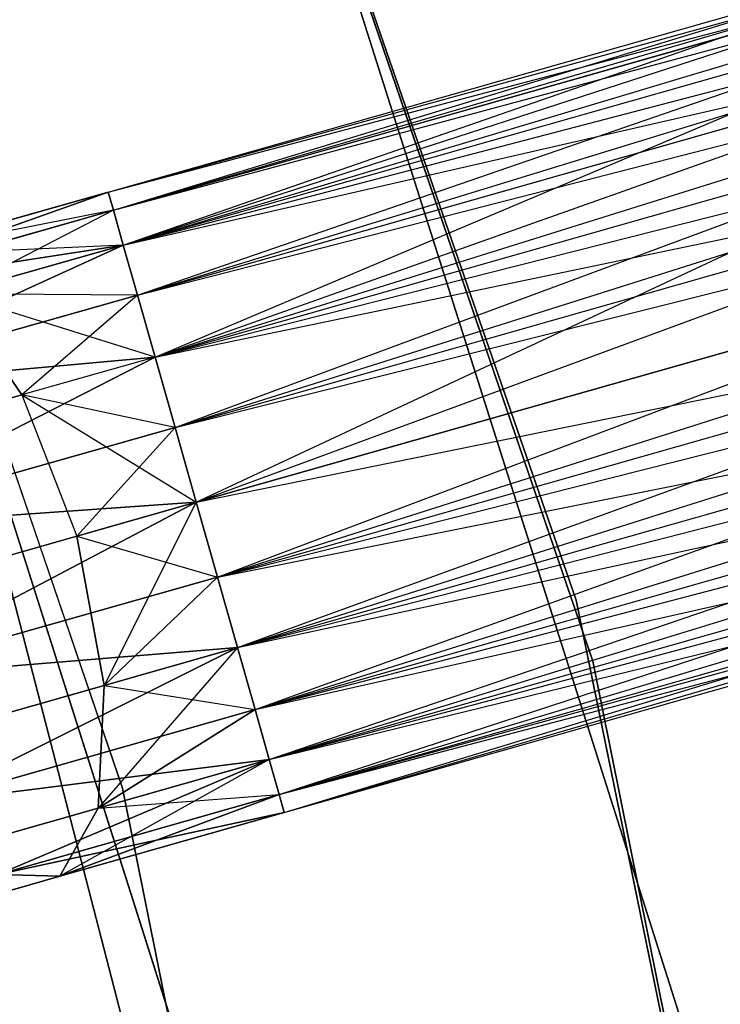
# Model space of a CAD drawing. Extents: x -91 to 91, y -91 to 262.
# Tile 422 of 480: x 59.53 to 61.69, y 15.53 to 18.56. Entities that reach past the tile are written whole.
import ezdxf

# ---------------------------------------------------------------- set-up
doc = ezdxf.new("R2010")
doc.units = 0
doc.header["$LTSCALE"] = 25.4
doc.layers.get('0').update_dxf_attribs({"linetype": 'CONTINUOUS'})

# ---------------------------------------------------------------- blocks, each defined once
blk = doc.blocks.new('ETE0_STL_1')
at = {"color": 0}
for p, q in [((61.245, 16.7721, 158.5), (58.5318, 24.6227, 158.5)), ((58.5318, 24.6227, 159.5), (61.245, 16.7721, 159.5)), ((61.245, 16.7721, 158.5), (58.5318, 24.6227, 158.5)), ((58.5318, 24.6227, 159.5), (61.245, 16.7721, 159.5)), ((58.6066, 24.4441, 159.5), (61.2958, 16.5853, 159.5)), ((61.2958, 16.5853, 169), (58.6066, 24.4441, 169)), ((58.6066, 24.4441, 159.5), (61.2958, 16.5853, 159.5)), ((61.2958, 16.5853, 169), (58.6066, 24.4441, 169)), ((59.8479, 16.1935, 159.5), (57.2222, 23.8667, 159.5)), ((57.2222, 23.8667, 169), (59.8479, 16.1935, 169)), ((57.2222, 23.8667, 169), (59.8479, 16.1935, 169)), ((59.8479, 16.1935, 159.5), (57.2222, 23.8667, 159.5)), ((61.645, 15.2363, 330.5076), (59.1289, 23.1523, 330.5076)), ((59.1289, 23.1523, 321.0076), (61.645, 15.2363, 321.0076)), ((61.645, 15.2363, 330.5076), (59.1289, 23.1523, 330.5076)), ((59.1289, 23.1523, 321.0076), (61.645, 15.2363, 321.0076)), ((57.7321, 22.6053, 330.5076), (60.1888, 14.8764, 330.5076)), ((60.1888, 14.8764, 321.0076), (57.7321, 22.6053, 321.0076)), ((60.1888, 14.8764, 321.0076), (57.7321, 22.6053, 321.0076)), ((57.7321, 22.6053, 330.5076), (60.1888, 14.8764, 330.5076)), ((59.8037, 18.0289, 169.8871), (67.2031, 20.1299, 170.1281)), ((59.8037, 18.0289, 169.8871), (67.2031, 20.1299, 170.1281)), ((59.8037, 18.0289, 170.1281), (67.2031, 20.1299, 170.1281)), ((59.8037, 18.0289, 170.1281), (67.2031, 20.1299, 170.1281)), ((59.8195, 17.9734, 170.3622), (67.2031, 20.1299, 170.1281)), ((59.8195, 17.9734, 170.3622), (67.2031, 20.1299, 170.1281)), ((59.8037, 18.0289, 169.8871), (67.2189, 20.0744, 169.653)), ((59.8037, 18.0289, 169.8871), (67.2189, 20.0744, 169.653)), ((59.8195, 17.9734, 169.653), (67.2189, 20.0744, 169.653)), ((59.8195, 17.9734, 169.653), (67.2189, 20.0744, 169.653)), ((59.8501, 17.8656, 169.4395), (67.2189, 20.0744, 169.653)), ((59.8501, 17.8656, 169.4395), (67.2189, 20.0744, 169.653)), ((59.8195, 17.9734, 170.3622), (67.2495, 19.9666, 170.5757)), ((59.8195, 17.9734, 170.3622), (67.2495, 19.9666, 170.5757)), ((59.8501, 17.8656, 170.5757), (67.2495, 19.9666, 170.5757)), ((59.8501, 17.8656, 170.5757), (67.2495, 19.9666, 170.5757)), ((59.8937, 17.7118, 170.7561), (67.2495, 19.9666, 170.5757)), ((59.8937, 17.7118, 170.7561), (67.2495, 19.9666, 170.5757)), ((59.8501, 17.8656, 169.4395), (67.2932, 19.8128, 169.2591)), ((59.8501, 17.8656, 169.4395), (67.2932, 19.8128, 169.2591)), ((59.8937, 17.7118, 169.2591), (67.2932, 19.8128, 169.2591)), ((59.8937, 17.7118, 169.2591), (67.2932, 19.8128, 169.2591)), ((59.9479, 17.5209, 169.1222), (67.2932, 19.8128, 169.2591)), ((59.9479, 17.5209, 169.1222), (67.2932, 19.8128, 169.2591)), ((59.8937, 17.7118, 170.7561), (67.3474, 19.622, 170.8931)), ((59.8937, 17.7118, 170.7561), (67.3474, 19.622, 170.8931)), ((59.9479, 17.5209, 170.8931), (67.3474, 19.622, 170.8931)), ((59.9479, 17.5209, 170.8931), (67.3474, 19.622, 170.8931)), ((60.0095, 17.3041, 170.9785), (67.3474, 19.622, 170.8931)), ((60.0095, 17.3041, 170.9785), (67.3474, 19.622, 170.8931)), ((60.8559, 11.5916, 327.5076), (58.8222, 19.4357, 327.5076)), ((58.8222, 19.4357, 328.5076), (60.8559, 11.5916, 328.5076)), ((60.8559, 11.5916, 327.5076), (58.8222, 19.4357, 327.5076)), ((58.8222, 19.4357, 328.5076), (60.8559, 11.5916, 328.5076)), ((59.9479, 17.5209, 169.1222), (67.4089, 19.4051, 169.0367)), ((59.9479, 17.5209, 169.1222), (67.4089, 19.4051, 169.0367)), ((60.0095, 17.3041, 169.0367), (67.4089, 19.4051, 169.0367)), ((60.0095, 17.3041, 169.0367), (67.4089, 19.4051, 169.0367)), ((60.0095, 17.3041, 170.9785), (67.4743, 19.1749, 171.0076)), ((60.0095, 17.3041, 170.9785), (67.4743, 19.1749, 171.0076)), ((60.0749, 17.0739, 169.0076), (67.4743, 19.1749, 169.0076)), ((60.0749, 17.0739, 169.0076), (67.4743, 19.1749, 169.0076)), ((60.0749, 17.0739, 171.0076), (67.4743, 19.1749, 171.0076)), ((60.0749, 17.0739, 171.0076), (67.4743, 19.1749, 171.0076)), ((67.4743, 19.1749, 171.0076), (60.1402, 16.8437, 170.9785)), ((67.4743, 19.1749, 171.0076), (60.1402, 16.8437, 170.9785)), ((60.1402, 16.8437, 169.0367), (67.5397, 18.9447, 169.0367)), ((60.1402, 16.8437, 169.0367), (67.5397, 18.9447, 169.0367)), ((60.2018, 16.6268, 169.1222), (67.5397, 18.9447, 169.0367)), ((60.2018, 16.6268, 169.1222), (67.5397, 18.9447, 169.0367)), ((59.8037, 18.0289, 320.1281), (62.6633, 18.8408, 319.6635)), ((59.8037, 18.0289, 319.8871), (62.6633, 18.8408, 319.6635)), ((59.8037, 18.0289, 319.8871), (62.6633, 18.8408, 319.6635)), ((59.8037, 18.0289, 320.1281), (62.6633, 18.8408, 319.6635)), ((59.8195, 17.9734, 319.653), (62.6633, 18.8408, 319.6635)), ((59.8195, 17.9734, 319.653), (62.6633, 18.8408, 319.6635)), ((59.8501, 17.8656, 319.4395), (62.6633, 18.8408, 319.6635)), ((59.8501, 17.8656, 319.4395), (62.6633, 18.8408, 319.6635)), ((59.8037, 18.0289, 320.1281), (62.7474, 18.8047, 320.1334)), ((59.8037, 18.0289, 320.1281), (62.7474, 18.8047, 320.1334)), ((59.8195, 17.9734, 320.3622), (62.7474, 18.8047, 320.1334)), ((59.8195, 17.9734, 320.3622), (62.7474, 18.8047, 320.1334)), ((59.8501, 17.8656, 320.5757), (62.7474, 18.8047, 320.1334)), ((59.8501, 17.8656, 320.5757), (62.7474, 18.8047, 320.1334)), ((60.1402, 16.8437, 170.9785), (67.6012, 18.7279, 170.8931)), ((60.1402, 16.8437, 170.9785), (67.6012, 18.7279, 170.8931)), ((60.2018, 16.6268, 170.8931), (67.6012, 18.7279, 170.8931)), ((60.2018, 16.6268, 170.8931), (67.6012, 18.7279, 170.8931)), ((60.256, 16.436, 170.7561), (67.6012, 18.7279, 170.8931)), ((60.256, 16.436, 170.7561), (67.6012, 18.7279, 170.8931)), ((59.8501, 17.8656, 319.4395), (62.6453, 18.6593, 319.2211)), ((59.8501, 17.8656, 319.4395), (62.6453, 18.6593, 319.2211)), ((59.8937, 17.7118, 319.2591), (62.6453, 18.6593, 319.2211)), ((59.8937, 17.7118, 319.2591), (62.6453, 18.6593, 319.2211)), ((59.9479, 17.5209, 319.1222), (62.6453, 18.6593, 319.2211)), ((59.9479, 17.5209, 319.1222), (62.6453, 18.6593, 319.2211)), ((59.8501, 17.8656, 320.5757), (62.8784, 18.5593, 320.5228)), ((59.8501, 17.8656, 320.5757), (62.8784, 18.5593, 320.5228)), ((59.8937, 17.7118, 320.7561), (62.8784, 18.5593, 320.5228)), ((59.8937, 17.7118, 320.7561), (62.8784, 18.5593, 320.5228)), ((59.9479, 17.5209, 320.8931), (62.8784, 18.5593, 320.5228)), ((59.9479, 17.5209, 320.8931), (62.8784, 18.5593, 320.5228)), ((60.2018, 16.6268, 169.1222), (67.6554, 18.537, 169.2591)), ((60.2018, 16.6268, 169.1222), (67.6554, 18.537, 169.2591)), ((60.256, 16.436, 169.2591), (67.6554, 18.537, 169.2591)), ((60.256, 16.436, 169.2591), (67.6554, 18.537, 169.2591)), ((60.2996, 16.2822, 169.4395), (67.6554, 18.537, 169.2591)), ((60.2996, 16.2822, 169.4395), (67.6554, 18.537, 169.2591)), ((60.256, 16.436, 170.7561), (67.6991, 18.3832, 170.5757)), ((60.256, 16.436, 170.7561), (67.6991, 18.3832, 170.5757)), ((60.2996, 16.2822, 170.5757), (67.6991, 18.3832, 170.5757)), ((60.2996, 16.2822, 170.5757), (67.6991, 18.3832, 170.5757)), ((60.3302, 16.1744, 170.3622), (67.6991, 18.3832, 170.5757)), ((60.3302, 16.1744, 170.3622), (67.6991, 18.3832, 170.5757)), ((59.9479, 17.5209, 319.1222), (62.6975, 18.3017, 318.9072)), ((59.9479, 17.5209, 319.1222), (62.6975, 18.3017, 318.9072)), ((60.0095, 17.3041, 319.0367), (62.6975, 18.3017, 318.9072)), ((60.0095, 17.3041, 319.0367), (62.6975, 18.3017, 318.9072)), ((60.0749, 17.0739, 319.0076), (62.6975, 18.3017, 318.9072)), ((60.0749, 17.0739, 319.0076), (62.6975, 18.3017, 318.9072)), ((60.2996, 16.2822, 169.4395), (67.7297, 18.2755, 169.653)), ((60.2996, 16.2822, 169.4395), (67.7297, 18.2755, 169.653)), ((60.3302, 16.1744, 169.653), (67.7297, 18.2755, 169.653)), ((60.3302, 16.1744, 169.653), (67.7297, 18.2755, 169.653)), ((60.346, 16.1189, 169.8871), (67.7297, 18.2755, 169.653)), ((60.346, 16.1189, 169.8871), (67.7297, 18.2755, 169.653)), ((60.3302, 16.1744, 170.3622), (67.7455, 18.22, 170.1281)), ((60.3302, 16.1744, 170.3622), (67.7455, 18.22, 170.1281)), ((60.346, 16.1189, 170.1281), (67.7455, 18.22, 170.1281)), ((60.346, 16.1189, 170.1281), (67.7455, 18.22, 170.1281)), ((60.346, 16.1189, 169.8871), (67.7455, 18.22, 170.1281)), ((60.346, 16.1189, 169.8871), (67.7455, 18.22, 170.1281)), ((59.9479, 17.5209, 320.8931), (63.0261, 18.1607, 320.7428)), ((59.9479, 17.5209, 320.8931), (63.0261, 18.1607, 320.7428)), ((60.0095, 17.3041, 320.9785), (63.0261, 18.1607, 320.7428)), ((60.0095, 17.3041, 320.9785), (63.0261, 18.1607, 320.7428)), ((60.0749, 17.0739, 321.0076), (63.0261, 18.1607, 320.7428)), ((60.0749, 17.0739, 321.0076), (63.0261, 18.1607, 320.7428)), ((58.9527, 17.7272, 319.8322), (59.8037, 18.0289, 319.8871)), ((58.9527, 17.7272, 319.8322), (59.8037, 18.0289, 319.8871)), ((59.8037, 18.0289, 170.1281), (58.9527, 17.7272, 170.183)), ((59.8037, 18.0289, 170.1281), (58.9527, 17.7272, 170.183)), ((59.1118, 17.8324, 320.2712), (59.8037, 18.0289, 319.8871)), ((59.1118, 17.8324, 320.2712), (59.8037, 18.0289, 320.1281)), ((59.1118, 17.8324, 320.2712), (59.8037, 18.0289, 319.8871)), ((59.1118, 17.8324, 320.2712), (59.8037, 18.0289, 320.1281)), ((59.8037, 18.0289, 169.8871), (59.1118, 17.8324, 169.744)), ((59.8037, 18.0289, 170.1281), (59.1118, 17.8324, 169.744)), ((59.8037, 18.0289, 170.1281), (59.1118, 17.8324, 169.744)), ((59.8037, 18.0289, 169.8871), (59.1118, 17.8324, 169.744)), ((59.8037, 18.0289, 319.8871), (59.8195, 17.9734, 319.653)), ((59.8195, 17.9734, 320.3622), (59.8037, 18.0289, 320.1281)), ((59.8037, 18.0289, 319.8871), (59.8195, 17.9734, 319.653)), ((59.8195, 17.9734, 320.3622), (59.8037, 18.0289, 320.1281)), ((59.8195, 17.9734, 169.653), (59.8037, 18.0289, 169.8871)), ((59.8037, 18.0289, 170.1281), (59.8195, 17.9734, 170.3622)), ((59.8037, 18.0289, 170.1281), (59.8195, 17.9734, 170.3622)), ((59.8195, 17.9734, 169.653), (59.8037, 18.0289, 169.8871)), ((58.9527, 17.7272, 319.8322), (59.8195, 17.9734, 319.653)), ((58.9527, 17.7272, 319.8322), (59.8195, 17.9734, 319.653)), ((59.8195, 17.9734, 170.3622), (58.9527, 17.7272, 170.183)), ((59.8195, 17.9734, 170.3622), (58.9527, 17.7272, 170.183)), ((59.8195, 17.9734, 320.3622), (59.1118, 17.8324, 320.2712)), ((59.8195, 17.9734, 320.3622), (59.1118, 17.8324, 320.2712)), ((59.8195, 17.9734, 169.653), (59.1118, 17.8324, 169.744)), ((59.8195, 17.9734, 169.653), (59.1118, 17.8324, 169.744)), ((59.8195, 17.9734, 169.653), (59.3229, 17.7159, 169.3306)), ((59.8195, 17.9734, 169.653), (59.3229, 17.7159, 169.3306)), ((59.8195, 17.9734, 319.653), (59.8501, 17.8656, 319.4395)), ((59.8501, 17.8656, 320.5757), (59.8195, 17.9734, 320.3622)), ((59.8195, 17.9734, 319.653), (59.8501, 17.8656, 319.4395)), ((59.8501, 17.8656, 320.5757), (59.8195, 17.9734, 320.3622)), ((59.8501, 17.8656, 169.4395), (59.8195, 17.9734, 169.653)), ((59.8195, 17.9734, 170.3622), (59.8501, 17.8656, 170.5757)), ((59.8195, 17.9734, 170.3622), (59.8501, 17.8656, 170.5757)), ((59.8501, 17.8656, 169.4395), (59.8195, 17.9734, 169.653)), ((58.8819, 17.4245, 319.4683), (59.8501, 17.8656, 319.4395)), ((58.8819, 17.4245, 319.4683), (59.8501, 17.8656, 319.4395)), ((59.8501, 17.8656, 170.5757), (58.8819, 17.4245, 170.5469)), ((59.8501, 17.8656, 170.5757), (58.8819, 17.4245, 170.5469)), ((58.9527, 17.7272, 319.8322), (59.8501, 17.8656, 319.4395)), ((58.9527, 17.7272, 319.8322), (59.8501, 17.8656, 319.4395)), ((59.8501, 17.8656, 170.5757), (58.9527, 17.7272, 170.183)), ((59.8501, 17.8656, 170.5757), (58.9527, 17.7272, 170.183)), ((59.8501, 17.8656, 320.5757), (59.1118, 17.8324, 320.2712)), ((59.8501, 17.8656, 320.5757), (59.1118, 17.8324, 320.2712)), ((59.3229, 17.7159, 320.6847), (59.8501, 17.8656, 320.5757)), ((59.3229, 17.7159, 320.6847), (59.8501, 17.8656, 320.5757)), ((59.8501, 17.8656, 169.4395), (59.3229, 17.7159, 169.3306)), ((59.8501, 17.8656, 169.4395), (59.3229, 17.7159, 169.3306)), ((59.8501, 17.8656, 319.4395), (59.8937, 17.7118, 319.2591)), ((59.8937, 17.7118, 320.7561), (59.8501, 17.8656, 320.5757)), ((59.8501, 17.8656, 319.4395), (59.8937, 17.7118, 319.2591)), ((59.8937, 17.7118, 320.7561), (59.8501, 17.8656, 320.5757)), ((59.8937, 17.7118, 169.2591), (59.8501, 17.8656, 169.4395)), ((59.8501, 17.8656, 170.5757), (59.8937, 17.7118, 170.7561)), ((59.8501, 17.8656, 170.5757), (59.8937, 17.7118, 170.7561)), ((59.8937, 17.7118, 169.2591), (59.8501, 17.8656, 169.4395)), ((62.808, 17.85, 318.794), (60.0749, 17.0739, 319.0076)), ((62.808, 17.85, 318.794), (60.0749, 17.0739, 319.0076)), ((60.1402, 16.8437, 319.0367), (62.808, 17.85, 318.794)), ((60.1402, 16.8437, 319.0367), (62.808, 17.85, 318.794)), ((58.8819, 17.4245, 319.4683), (59.8937, 17.7118, 319.2591)), ((58.8819, 17.4245, 319.4683), (59.8937, 17.7118, 319.2591)), ((59.8937, 17.7118, 170.7561), (58.8819, 17.4245, 170.5469)), ((59.8937, 17.7118, 170.7561), (58.8819, 17.4245, 170.5469)), ((59.5376, 17.4044, 320.9779), (59.3229, 17.7159, 320.6847)), ((59.9479, 17.5209, 320.8931), (59.3229, 17.7159, 320.6847)), ((59.5376, 17.4044, 320.9779), (59.3229, 17.7159, 320.6847)), ((59.9479, 17.5209, 320.8931), (59.3229, 17.7159, 320.6847)), ((59.8937, 17.7118, 320.7561), (59.3229, 17.7159, 320.6847)), ((59.8937, 17.7118, 320.7561), (59.3229, 17.7159, 320.6847)), ((59.3229, 17.7159, 169.3306), (59.5376, 17.4044, 169.0373)), ((59.8937, 17.7118, 169.2591), (59.3229, 17.7159, 169.3306)), ((59.8937, 17.7118, 169.2591), (59.3229, 17.7159, 169.3306)), ((59.3229, 17.7159, 169.3306), (59.5376, 17.4044, 169.0373)), ((59.8937, 17.7118, 169.2591), (59.5376, 17.4044, 169.0373)), ((59.8937, 17.7118, 169.2591), (59.5376, 17.4044, 169.0373)), ((59.8937, 17.7118, 319.2591), (59.9479, 17.5209, 319.1222)), ((59.9479, 17.5209, 320.8931), (59.8937, 17.7118, 320.7561)), ((59.8937, 17.7118, 319.2591), (59.9479, 17.5209, 319.1222)), ((59.9479, 17.5209, 320.8931), (59.8937, 17.7118, 320.7561)), ((59.9479, 17.5209, 169.1222), (59.8937, 17.7118, 169.2591)), ((59.8937, 17.7118, 170.7561), (59.9479, 17.5209, 170.8931)), ((59.8937, 17.7118, 170.7561), (59.9479, 17.5209, 170.8931)), ((59.9479, 17.5209, 169.1222), (59.8937, 17.7118, 169.2591)), ((60.0749, 17.0739, 321.0076), (63.1569, 17.7002, 320.7428)), ((60.0749, 17.0739, 321.0076), (63.1569, 17.7002, 320.7428)), ((60.1402, 16.8437, 320.9785), (63.1569, 17.7002, 320.7428)), ((60.1402, 16.8437, 320.9785), (63.1569, 17.7002, 320.7428)), ((60.2018, 16.6268, 320.8931), (63.1569, 17.7002, 320.7428)), ((60.2018, 16.6268, 320.8931), (63.1569, 17.7002, 320.7428)), ((58.8819, 17.4245, 319.4683), (59.9479, 17.5209, 319.1222)), ((58.8819, 17.4245, 319.4683), (59.9479, 17.5209, 319.1222)), ((59.9479, 17.5209, 170.8931), (58.8819, 17.4245, 170.5469)), ((59.9479, 17.5209, 170.8931), (58.8819, 17.4245, 170.5469)), ((58.9158, 16.9936, 319.2628), (59.9479, 17.5209, 319.1222)), ((58.9158, 16.9936, 319.2628), (59.9479, 17.5209, 319.1222)), ((59.9479, 17.5209, 170.8931), (58.9158, 16.9936, 170.7524)), ((59.9479, 17.5209, 170.8931), (58.9158, 16.9936, 170.7524)), ((59.9479, 17.5209, 320.8931), (59.5376, 17.4044, 320.9779)), ((59.9479, 17.5209, 320.8931), (59.5376, 17.4044, 320.9779)), ((59.9479, 17.5209, 169.1222), (59.5376, 17.4044, 169.0373)), ((59.9479, 17.5209, 169.1222), (59.5376, 17.4044, 169.0373)), ((59.9479, 17.5209, 319.1222), (60.0095, 17.3041, 319.0367)), ((60.0095, 17.3041, 320.9785), (59.9479, 17.5209, 320.8931)), ((59.9479, 17.5209, 319.1222), (60.0095, 17.3041, 319.0367)), ((60.0095, 17.3041, 320.9785), (59.9479, 17.5209, 320.8931)), ((60.0095, 17.3041, 169.0367), (59.9479, 17.5209, 169.1222)), ((59.9479, 17.5209, 170.8931), (60.0095, 17.3041, 170.9785)), ((59.9479, 17.5209, 170.8931), (60.0095, 17.3041, 170.9785)), ((60.0095, 17.3041, 169.0367), (59.9479, 17.5209, 169.1222)), ((59.1898, 17.3057, 321.2195), (59.5376, 17.4044, 320.9779)), ((59.1898, 17.3057, 321.2195), (59.5376, 17.4044, 320.9779)), ((59.5376, 17.4044, 169.0373), (59.1898, 17.3057, 168.7957)), ((59.5376, 17.4044, 169.0373), (59.1898, 17.3057, 168.7957)), ((60.0095, 17.3041, 320.9785), (59.5376, 17.4044, 320.9779)), ((59.5376, 17.4044, 320.9779), (60.0749, 17.0739, 321.0076)), ((60.0095, 17.3041, 320.9785), (59.5376, 17.4044, 320.9779)), ((59.5376, 17.4044, 320.9779), (60.0749, 17.0739, 321.0076)), ((59.5376, 17.4044, 320.9779), (59.7067, 16.9694, 321.0837)), ((59.5376, 17.4044, 320.9779), (59.7067, 16.9694, 321.0837)), ((60.0095, 17.3041, 169.0367), (59.5376, 17.4044, 169.0373)), ((59.5376, 17.4044, 169.0373), (59.7067, 16.9694, 168.9315)), ((59.5376, 17.4044, 169.0373), (59.7067, 16.9694, 168.9315)), ((60.0095, 17.3041, 169.0367), (59.5376, 17.4044, 169.0373)), ((60.1402, 16.8437, 319.0367), (62.9514, 17.4076, 318.9072)), ((60.1402, 16.8437, 319.0367), (62.9514, 17.4076, 318.9072)), ((60.2018, 16.6268, 319.1222), (62.9514, 17.4076, 318.9072)), ((60.2018, 16.6268, 319.1222), (62.9514, 17.4076, 318.9072)), ((60.256, 16.436, 319.2591), (62.9514, 17.4076, 318.9072)), ((60.256, 16.436, 319.2591), (62.9514, 17.4076, 318.9072)), ((58.9158, 16.9936, 319.2628), (60.0095, 17.3041, 319.0367)), ((58.9158, 16.9936, 319.2628), (60.0095, 17.3041, 319.0367)), ((60.0095, 17.3041, 170.9785), (58.9158, 16.9936, 170.7524)), ((60.0095, 17.3041, 170.9785), (58.9158, 16.9936, 170.7524)), ((60.0095, 17.3041, 169.0367), (59.7067, 16.9694, 168.9315)), ((60.0095, 17.3041, 169.0367), (59.7067, 16.9694, 168.9315)), ((60.0095, 17.3041, 319.0367), (60.0749, 17.0739, 319.0076)), ((60.0749, 17.0739, 321.0076), (60.0095, 17.3041, 320.9785)), ((60.0095, 17.3041, 319.0367), (60.0749, 17.0739, 319.0076)), ((60.0749, 17.0739, 321.0076), (60.0095, 17.3041, 320.9785)), ((60.0749, 17.0739, 169.0076), (60.0095, 17.3041, 169.0367)), ((60.0095, 17.3041, 170.9785), (60.0749, 17.0739, 171.0076)), ((60.0095, 17.3041, 170.9785), (60.0749, 17.0739, 171.0076)), ((60.0749, 17.0739, 169.0076), (60.0095, 17.3041, 169.0367)), ((60.2018, 16.6268, 320.8931), (63.2406, 17.2835, 320.5228)), ((60.2018, 16.6268, 320.8931), (63.2406, 17.2835, 320.5228)), ((60.256, 16.436, 320.7561), (63.2406, 17.2835, 320.5228)), ((60.256, 16.436, 320.7561), (63.2406, 17.2835, 320.5228)), ((60.2996, 16.2822, 320.5757), (63.2406, 17.2835, 320.5228)), ((60.2996, 16.2822, 320.5757), (63.2406, 17.2835, 320.5228)), ((58.9158, 16.9936, 319.2628), (60.0749, 17.0739, 319.0076)), ((58.9158, 16.9936, 319.2628), (60.0749, 17.0739, 319.0076)), ((60.0749, 17.0739, 171.0076), (58.9158, 16.9936, 170.7524)), ((60.0749, 17.0739, 171.0076), (58.9158, 16.9936, 170.7524)), ((59.0465, 16.5331, 319.2628), (60.0749, 17.0739, 319.0076)), ((59.0465, 16.5331, 319.2628), (60.0749, 17.0739, 319.0076)), ((60.0749, 17.0739, 171.0076), (59.0465, 16.5331, 170.7524)), ((60.0749, 17.0739, 171.0076), (59.0465, 16.5331, 170.7524)), ((60.0749, 17.0739, 321.0076), (59.7067, 16.9694, 321.0837)), ((60.0749, 17.0739, 321.0076), (59.7067, 16.9694, 321.0837)), ((59.7067, 16.9694, 168.9315), (60.0749, 17.0739, 169.0076)), ((59.7067, 16.9694, 168.9315), (60.0749, 17.0739, 169.0076)), ((60.0749, 17.0739, 169.0076), (59.7915, 16.5103, 169.0373)), ((60.0749, 17.0739, 169.0076), (59.7915, 16.5103, 169.0373)), ((60.1402, 16.8437, 320.9785), (60.0749, 17.0739, 321.0076)), ((60.0749, 17.0739, 319.0076), (60.1402, 16.8437, 319.0367)), ((60.1402, 16.8437, 320.9785), (60.0749, 17.0739, 321.0076)), ((60.0749, 17.0739, 319.0076), (60.1402, 16.8437, 319.0367)), ((60.1402, 16.8437, 169.0367), (60.0749, 17.0739, 169.0076)), ((60.0749, 17.0739, 171.0076), (60.1402, 16.8437, 170.9785)), ((60.1402, 16.8437, 169.0367), (60.0749, 17.0739, 169.0076)), ((60.0749, 17.0739, 171.0076), (60.1402, 16.8437, 170.9785)), ((60.256, 16.436, 319.2591), (63.0949, 17.0759, 319.2211)), ((60.256, 16.436, 319.2591), (63.0949, 17.0759, 319.2211)), ((60.2996, 16.2822, 319.4395), (63.0949, 17.0759, 319.2211)), ((60.2996, 16.2822, 319.4395), (63.0949, 17.0759, 319.2211)), ((60.3302, 16.1744, 319.653), (63.0949, 17.0759, 319.2211)), ((60.3302, 16.1744, 319.653), (63.0949, 17.0759, 319.2211)), ((60.2996, 16.2822, 320.5757), (63.2582, 17.0058, 320.1334)), ((60.2996, 16.2822, 320.5757), (63.2582, 17.0058, 320.1334)), ((60.3302, 16.1744, 320.3622), (63.2582, 17.0058, 320.1334)), ((60.3302, 16.1744, 320.3622), (63.2582, 17.0058, 320.1334)), ((60.346, 16.1189, 320.1281), (63.2582, 17.0058, 320.1334)), ((60.346, 16.1189, 320.1281), (63.2582, 17.0058, 320.1334)), ((59.7067, 16.9694, 321.0837), (59.3946, 16.8808, 321.3005)), ((59.7067, 16.9694, 321.0837), (59.3946, 16.8808, 321.3005)), ((59.3946, 16.8808, 168.7147), (59.7067, 16.9694, 168.9315)), ((59.3946, 16.8808, 168.7147), (59.7067, 16.9694, 168.9315)), ((59.7067, 16.9694, 321.0837), (60.1402, 16.8437, 320.9785)), ((59.7067, 16.9694, 321.0837), (60.1402, 16.8437, 320.9785)), ((59.7067, 16.9694, 321.0837), (59.7915, 16.5103, 320.9779)), ((59.7067, 16.9694, 321.0837), (59.7915, 16.5103, 320.9779)), ((59.7915, 16.5103, 169.0373), (59.7067, 16.9694, 168.9315)), ((59.7915, 16.5103, 169.0373), (59.7067, 16.9694, 168.9315)), ((60.3302, 16.1744, 319.653), (63.2056, 16.9309, 319.6635)), ((60.3302, 16.1744, 319.653), (63.2056, 16.9309, 319.6635)), ((60.346, 16.1189, 319.8871), (63.2056, 16.9309, 319.6635)), ((60.346, 16.1189, 320.1281), (63.2056, 16.9309, 319.6635)), ((60.346, 16.1189, 320.1281), (63.2056, 16.9309, 319.6635)), ((60.346, 16.1189, 319.8871), (63.2056, 16.9309, 319.6635)), ((59.0465, 16.5331, 319.2628), (60.1402, 16.8437, 319.0367)), ((59.0465, 16.5331, 319.2628), (60.1402, 16.8437, 319.0367)), ((60.1402, 16.8437, 170.9785), (59.0465, 16.5331, 170.7524)), ((60.1402, 16.8437, 170.9785), (59.0465, 16.5331, 170.7524)), ((59.7915, 16.5103, 320.9779), (60.1402, 16.8437, 320.9785)), ((59.7915, 16.5103, 320.9779), (60.1402, 16.8437, 320.9785)), ((60.1402, 16.8437, 169.0367), (59.7915, 16.5103, 169.0373)), ((60.1402, 16.8437, 169.0367), (59.7915, 16.5103, 169.0373)), ((60.2018, 16.6268, 320.8931), (60.1402, 16.8437, 320.9785)), ((60.1402, 16.8437, 319.0367), (60.2018, 16.6268, 319.1222)), ((60.2018, 16.6268, 320.8931), (60.1402, 16.8437, 320.9785)), ((60.1402, 16.8437, 319.0367), (60.2018, 16.6268, 319.1222)), ((60.1402, 16.8437, 170.9785), (60.2018, 16.6268, 170.8931)), ((60.2018, 16.6268, 169.1222), (60.1402, 16.8437, 169.0367)), ((60.2018, 16.6268, 169.1222), (60.1402, 16.8437, 169.0367)), ((60.1402, 16.8437, 170.9785), (60.2018, 16.6268, 170.8931)), ((62.9102, 8.6345, 158.5), (61.245, 16.7721, 158.5)), ((61.245, 16.7721, 158.5), (61.245, 16.7721, 159.5)), ((61.245, 16.7721, 159.5), (62.9102, 8.6345, 159.5)), ((61.245, 16.7721, 158.5), (61.245, 16.7721, 159.5)), ((62.9102, 8.6345, 158.5), (61.245, 16.7721, 158.5)), ((61.245, 16.7721, 159.5), (62.9102, 8.6345, 159.5)), ((59.0465, 16.5331, 319.2628), (60.2018, 16.6268, 319.1222)), ((59.0465, 16.5331, 319.2628), (60.2018, 16.6268, 319.1222)), ((60.2018, 16.6268, 170.8931), (59.0465, 16.5331, 170.7524)), ((60.2018, 16.6268, 170.8931), (59.0465, 16.5331, 170.7524)), ((59.2442, 16.1487, 319.4683), (60.2018, 16.6268, 319.1222)), ((59.2442, 16.1487, 319.4683), (60.2018, 16.6268, 319.1222)), ((60.2018, 16.6268, 170.8931), (59.2442, 16.1487, 170.5469)), ((60.2018, 16.6268, 170.8931), (59.2442, 16.1487, 170.5469)), ((60.2018, 16.6268, 169.1222), (59.7725, 16.1325, 169.3306)), ((60.2018, 16.6268, 169.1222), (59.7725, 16.1325, 169.3306)), ((59.7915, 16.5103, 320.9779), (60.2018, 16.6268, 320.8931)), ((59.7915, 16.5103, 320.9779), (60.2018, 16.6268, 320.8931)), ((60.2018, 16.6268, 169.1222), (59.7915, 16.5103, 169.0373)), ((60.2018, 16.6268, 169.1222), (59.7915, 16.5103, 169.0373)), ((60.256, 16.436, 320.7561), (60.2018, 16.6268, 320.8931)), ((60.2018, 16.6268, 319.1222), (60.256, 16.436, 319.2591)), ((60.256, 16.436, 320.7561), (60.2018, 16.6268, 320.8931)), ((60.2018, 16.6268, 319.1222), (60.256, 16.436, 319.2591)), ((60.2018, 16.6268, 170.8931), (60.256, 16.436, 170.7561)), ((60.256, 16.436, 169.2591), (60.2018, 16.6268, 169.1222)), ((60.256, 16.436, 169.2591), (60.2018, 16.6268, 169.1222)), ((60.2018, 16.6268, 170.8931), (60.256, 16.436, 170.7561)), ((61.2958, 16.5853, 159.5), (62.9362, 8.4427, 159.5)), ((62.9362, 8.4427, 169), (61.2958, 16.5853, 169)), ((61.2958, 16.5853, 159.5), (62.9362, 8.4427, 159.5)), ((61.2958, 16.5853, 159.5), (61.2958, 16.5853, 169)), ((62.9362, 8.4427, 169), (61.2958, 16.5853, 169)), ((61.2958, 16.5853, 159.5), (61.2958, 16.5853, 169)), ((59.4437, 16.4116, 321.2195), (59.7915, 16.5103, 320.9779)), ((59.4437, 16.4116, 321.2195), (59.7915, 16.5103, 320.9779)), ((59.7915, 16.5103, 169.0373), (59.4437, 16.4116, 168.7957)), ((59.7915, 16.5103, 169.0373), (59.4437, 16.4116, 168.7957)), ((59.7915, 16.5103, 320.9779), (59.7725, 16.1325, 320.6847)), ((59.7915, 16.5103, 320.9779), (59.7725, 16.1325, 320.6847)), ((59.7725, 16.1325, 169.3306), (59.7915, 16.5103, 169.0373)), ((59.7725, 16.1325, 169.3306), (59.7915, 16.5103, 169.0373)), ((59.7915, 16.5103, 320.9779), (60.256, 16.436, 320.7561)), ((59.7915, 16.5103, 320.9779), (60.256, 16.436, 320.7561)), ((59.2442, 16.1487, 319.4683), (60.256, 16.436, 319.2591)), ((59.2442, 16.1487, 319.4683), (60.256, 16.436, 319.2591)), ((60.256, 16.436, 170.7561), (59.2442, 16.1487, 170.5469)), ((60.256, 16.436, 170.7561), (59.2442, 16.1487, 170.5469)), ((59.7725, 16.1325, 320.6847), (60.256, 16.436, 320.7561)), ((59.7725, 16.1325, 320.6847), (60.256, 16.436, 320.7561)), ((60.256, 16.436, 169.2591), (59.7725, 16.1325, 169.3306)), ((60.256, 16.436, 169.2591), (59.7725, 16.1325, 169.3306)), ((60.2996, 16.2822, 320.5757), (60.256, 16.436, 320.7561)), ((60.256, 16.436, 319.2591), (60.2996, 16.2822, 319.4395)), ((60.2996, 16.2822, 320.5757), (60.256, 16.436, 320.7561)), ((60.256, 16.436, 319.2591), (60.2996, 16.2822, 319.4395)), ((60.256, 16.436, 170.7561), (60.2996, 16.2822, 170.5757)), ((60.2996, 16.2822, 169.4395), (60.256, 16.436, 169.2591)), ((60.2996, 16.2822, 169.4395), (60.256, 16.436, 169.2591)), ((60.256, 16.436, 170.7561), (60.2996, 16.2822, 170.5757)), ((59.2442, 16.1487, 319.4683), (60.2996, 16.2822, 319.4395)), ((59.2442, 16.1487, 319.4683), (60.2996, 16.2822, 319.4395)), ((60.2996, 16.2822, 170.5757), (59.2442, 16.1487, 170.5469)), ((60.2996, 16.2822, 170.5757), (59.2442, 16.1487, 170.5469)), ((59.4634, 15.9283, 319.8322), (60.2996, 16.2822, 319.4395)), ((59.4634, 15.9283, 319.8322), (60.2996, 16.2822, 319.4395)), ((60.2996, 16.2822, 170.5757), (59.4634, 15.9283, 170.183)), ((60.2996, 16.2822, 170.5757), (59.4634, 15.9283, 170.183)), ((60.2996, 16.2822, 169.4395), (59.6541, 15.9225, 169.744)), ((60.2996, 16.2822, 169.4395), (59.6541, 15.9225, 169.744)), ((59.7725, 16.1325, 320.6847), (60.2996, 16.2822, 320.5757)), ((59.7725, 16.1325, 320.6847), (60.2996, 16.2822, 320.5757)), ((60.2996, 16.2822, 169.4395), (59.7725, 16.1325, 169.3306)), ((60.2996, 16.2822, 169.4395), (59.7725, 16.1325, 169.3306)), ((60.3302, 16.1744, 320.3622), (60.2996, 16.2822, 320.5757)), ((60.2996, 16.2822, 319.4395), (60.3302, 16.1744, 319.653)), ((60.3302, 16.1744, 320.3622), (60.2996, 16.2822, 320.5757)), ((60.2996, 16.2822, 319.4395), (60.3302, 16.1744, 319.653)), ((60.2996, 16.2822, 170.5757), (60.3302, 16.1744, 170.3622)), ((60.3302, 16.1744, 169.653), (60.2996, 16.2822, 169.4395)), ((60.3302, 16.1744, 169.653), (60.2996, 16.2822, 169.4395)), ((60.2996, 16.2822, 170.5757), (60.3302, 16.1744, 170.3622)), ((61.4496, 8.2433, 159.5), (59.8479, 16.1935, 159.5)), ((59.8479, 16.1935, 169), (61.4496, 8.2433, 169)), ((59.8479, 16.1935, 169), (61.4496, 8.2433, 169)), ((59.8479, 16.1935, 169), (59.8479, 16.1935, 159.5)), ((61.4496, 8.2433, 159.5), (59.8479, 16.1935, 159.5)), ((59.8479, 16.1935, 169), (59.8479, 16.1935, 159.5)), ((59.4634, 15.9283, 319.8322), (60.3302, 16.1744, 319.653)), ((59.4634, 15.9283, 319.8322), (60.3302, 16.1744, 319.653)), ((60.3302, 16.1744, 170.3622), (59.4634, 15.9283, 170.183)), ((60.3302, 16.1744, 170.3622), (59.4634, 15.9283, 170.183)), ((59.6541, 15.9225, 320.2712), (60.3302, 16.1744, 320.3622)), ((59.6541, 15.9225, 320.2712), (60.3302, 16.1744, 320.3622)), ((60.3302, 16.1744, 169.653), (59.6541, 15.9225, 169.744)), ((60.3302, 16.1744, 169.653), (59.6541, 15.9225, 169.744)), ((59.7725, 16.1325, 320.6847), (60.3302, 16.1744, 320.3622)), ((59.7725, 16.1325, 320.6847), (60.3302, 16.1744, 320.3622)), ((60.346, 16.1189, 320.1281), (60.3302, 16.1744, 320.3622)), ((60.3302, 16.1744, 319.653), (60.346, 16.1189, 319.8871)), ((60.346, 16.1189, 320.1281), (60.3302, 16.1744, 320.3622)), ((60.3302, 16.1744, 319.653), (60.346, 16.1189, 319.8871)), ((60.3302, 16.1744, 170.3622), (60.346, 16.1189, 170.1281)), ((60.346, 16.1189, 169.8871), (60.3302, 16.1744, 169.653)), ((60.346, 16.1189, 169.8871), (60.3302, 16.1744, 169.653)), ((60.3302, 16.1744, 170.3622), (60.346, 16.1189, 170.1281)), ((59.3256, 16.0056, 320.9951), (59.7725, 16.1325, 320.6847)), ((59.3256, 16.0056, 320.9951), (59.7725, 16.1325, 320.6847)), ((59.7725, 16.1325, 169.3306), (59.3256, 16.0056, 169.0201)), ((59.7725, 16.1325, 169.3306), (59.3256, 16.0056, 169.0201)), ((59.7725, 16.1325, 320.6847), (59.6541, 15.9225, 320.2712)), ((59.7725, 16.1325, 320.6847), (59.6541, 15.9225, 320.2712)), ((59.6541, 15.9225, 169.744), (59.7725, 16.1325, 169.3306)), ((59.6541, 15.9225, 169.744), (59.7725, 16.1325, 169.3306)), ((59.4634, 15.9283, 319.8322), (60.346, 16.1189, 319.8871)), ((59.4634, 15.9283, 319.8322), (60.346, 16.1189, 319.8871)), ((60.346, 16.1189, 170.1281), (59.4634, 15.9283, 170.183)), ((60.346, 16.1189, 170.1281), (59.4634, 15.9283, 170.183)), ((59.6541, 15.9225, 320.2712), (60.346, 16.1189, 320.1281)), ((59.6541, 15.9225, 320.2712), (60.346, 16.1189, 319.8871)), ((59.6541, 15.9225, 320.2712), (60.346, 16.1189, 320.1281)), ((59.6541, 15.9225, 320.2712), (60.346, 16.1189, 319.8871)), ((60.346, 16.1189, 170.1281), (59.6541, 15.9225, 169.744)), ((60.346, 16.1189, 169.8871), (59.6541, 15.9225, 169.744)), ((60.346, 16.1189, 169.8871), (59.6541, 15.9225, 169.744)), ((60.346, 16.1189, 170.1281), (59.6541, 15.9225, 169.744)), ((59.0676, 15.7559, 320.6786), (59.6541, 15.9225, 320.2712)), ((59.0676, 15.7559, 320.6786), (59.6541, 15.9225, 320.2712)), ((59.6541, 15.9225, 169.744), (59.0676, 15.7559, 169.3366)), ((59.6541, 15.9225, 169.744), (59.0676, 15.7559, 169.3366)), ((59.6541, 15.9225, 320.2712), (59.4634, 15.9283, 319.8322)), ((59.6541, 15.9225, 320.2712), (59.4634, 15.9283, 319.8322)), ((59.4634, 15.9283, 170.183), (59.6541, 15.9225, 169.744)), ((59.4634, 15.9283, 170.183), (59.6541, 15.9225, 169.744))]:
    blk.add_line(p, q, dxfattribs=at)

msp = doc.modelspace()

# ---------------------------------------------------------------- block references
at = {"color": 253}
msp.add_blockref('ETE0_STL_1', (0, 0), dxfattribs=at)

doc.saveas('drawing.dxf')
